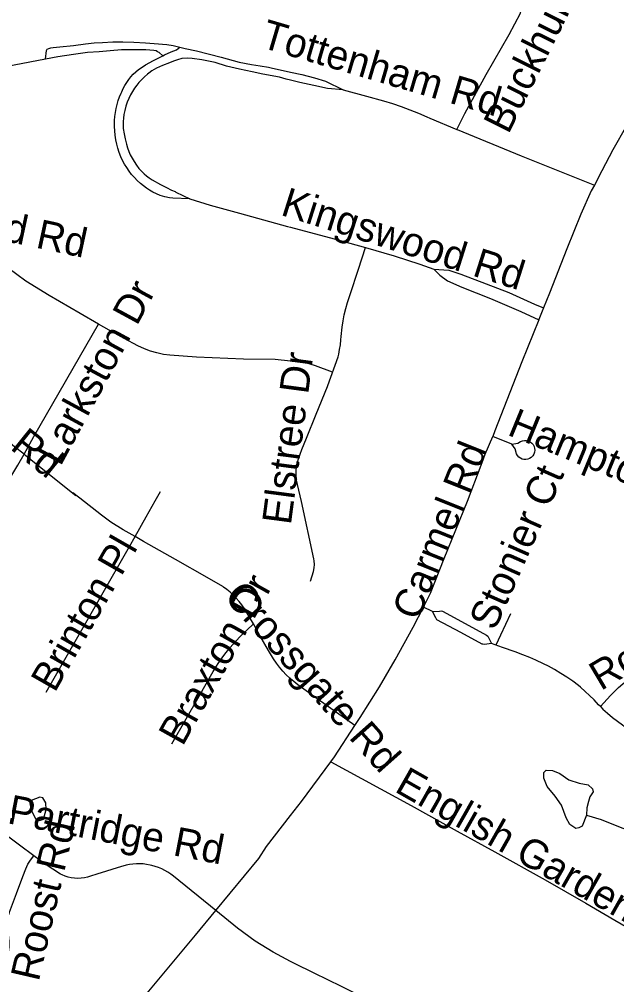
# Model space of a CAD drawing. Extents: x 1383679 to 1536984, y 460658 to 651027.
# Drawn here: x 1455189 to 1457140, y 503368 to 506523 of the extents above; entities that cross this region are included whole.
import ezdxf

# ---------------------------------------------------------------- set-up
doc = ezdxf.new("R2010")
doc.units = 0
for name, color, linetype in [('Exist Hydrographic Misc Water Feature', 7, 'Continuous'), ('Exist Road Non-System Type 51', 7, 'Continuous'), ('Exist Road Non-System Type 51 Label', 7, 'Continuous')]:
    doc.layers.add(name, color=color, linetype=linetype)

msp = doc.modelspace()

# ---------------------------------------------------------------- linework, layer by layer
at = {"layer": 'Exist Hydrographic Misc Water Feature'}
for points in [[(1457041.7, 503922.3), (1457027, 503886.5), (1457016.8, 503881), (1457006.8, 503878.7), (1456987, 503891.4), (1456975.4, 503913.8), (1456960.2, 503954.4), (1456938.6, 503984.3), (1456913.2, 504015.2), (1456901.8, 504043.3), (1456902, 504061.3), (1456910.2, 504068.6), (1456930.2, 504068.2), (1456954, 504057.9), (1456983.7, 504037.6), (1457017.5, 504027), (1457047.4, 504020.7), (1457061.2, 504008.1), (1457063, 503998.2), (1457052.6, 503982), (1457048.3, 503966.5), (1457042, 503946.1), (1457041.7, 503922.3)], [(1455227.7, 503969.5), (1455223.6, 503959.7), (1455231, 503931.7), (1455242.6, 503909.3), (1455254.5, 503904.9), (1455268.6, 503908.8), (1455277.2, 503940.6), (1455275.6, 503962.8), (1455265.8, 503978.6), (1455255.9, 503981.3), (1455227.7, 503969.5)], [(1457041.7, 503922.3), (1457089.3, 503907.4), (1457156.9, 503880.6), (1457220.6, 503858.8), (1457250.3, 503846.8), (1457308, 503829.2), (1457349.7, 503808.6), (1457397.4, 503793.7), (1457461.2, 503782.6), (1457547, 503771), (1457627.1, 503769.4), (1457687.2, 503772.3), (1457757.3, 503773.3), (1457805.3, 503772.4), (1457849.3, 503779.7), (1457891.5, 503788.7)]]:
    msp.add_lwpolyline(points, dxfattribs=at)
at = {"layer": 'Exist Road Non-System Type 51'}
for p, q in [((1455274.6, 506392.2), (1455119.9, 506362.5)), ((1456798.1, 505134), (1456735, 505159.8)), ((1456538, 504587.4), (1456509, 504601.4))]:
    msp.add_line(p, q, dxfattribs=at)
for points in [[(1456617.9, 506162.9), (1456644.2, 506214.7), (1456714.1, 506341.8), (1456788.9, 506473.1), (1456825.6, 506542.4), (1456826.4, 506544.7), (1456826.8, 506546.9), (1456826.8, 506549.2), (1456826.5, 506551.4), (1456825.7, 506553.6), (1456824.7, 506555.6), (1456824, 506556.3), (1456821.5, 506558.5), (1456794.7, 506573), (1456652.6, 506639), (1456473.2, 506721.1), (1456381.4, 506760.3), (1456362.1, 506767.2), (1456342.6, 506773.3), (1456322.9, 506778.7), (1456303, 506783.2), (1456283, 506786.9), (1456274.4, 506788.3)], [(1455274.6, 506392.2), (1455277.7, 506420.5), (1455280.5, 506425.5), (1455285.5, 506427.7), (1455291.7, 506428.9), (1455299.5, 506430), (1455321.7, 506432.2), (1455366.1, 506437.5), (1455405.2, 506442.8), (1455433.7, 506446), (1455461.2, 506447), (1455495, 506449.1), (1455526.7, 506449.1), (1455562.7, 506448.1), (1455600.7, 506446), (1455629.7, 506443.1), (1455671.4, 506439.9), (1455691.4, 506436.5), (1455712.9, 506431.8)], [(1455657.3, 506403.6), (1455645.6, 506413.6), (1455640.8, 506416.8), (1455636.1, 506419.2), (1455628.9, 506420.8), (1455602.6, 506422.4), (1455557.1, 506423.1), (1455522.8, 506422.4), (1455485.3, 506420), (1455450.2, 506416.8), (1455411.9, 506413.6), (1455365.6, 506408), (1455315.3, 506400), (1455274.6, 506392.2)], [(1455657.3, 506403.6), (1455663.2, 506406.6), (1455685, 506415.8), (1455702.3, 506423.3), (1455712.9, 506431.8)], [(1455712.9, 506431.8), (1455730.4, 506427), (1455767.5, 506419.3), (1455848.4, 506399.2), (1455906.9, 506382), (1455947.7, 506374.7), (1455975.3, 506370.8), (1456002.5, 506366.2), (1456011.1, 506364.5), (1456074.9, 506349.9), (1456075, 506349.9), (1456112.2, 506341.8), (1456153.1, 506330.8), (1456188.9, 506320.6), (1456247, 506292.6)], [(1455746.1, 505936), (1455690.9, 505938.5), (1455679.6, 505939.5), (1455663.9, 505942.2), (1455648.6, 505947), (1455636.9, 505952), (1455625.6, 505957.6), (1455614.7, 505963.9), (1455604.2, 505970.8), (1455594.2, 505978.4), (1455584.5, 505986.6), (1455574.5, 505995.8), (1455565, 506005.6), (1455556, 506015.9), (1455547.7, 506026.6), (1455540, 506037.8), (1455532.9, 506049.4), (1455526.5, 506061.4), (1455520.7, 506073.7), (1455515.6, 506087.2), (1455511.1, 506101), (1455507.4, 506115), (1455504.5, 506129.2), (1455502.3, 506143.5), (1455500.8, 506157.9), (1455500.2, 506172.5), (1455500.1, 506177.9), (1455500.2, 506191.4), (1455501.1, 506204.8), (1455502.8, 506218), (1455505.2, 506231.1), (1455508.3, 506244.1), (1455512.2, 506256.9), (1455516.8, 506269.4), (1455522.2, 506281.7), (1455523.9, 506285.3), (1455528.6, 506296.1), (1455533.9, 506306.3), (1455539.8, 506316.1), (1455546.4, 506325.5), (1455553.5, 506334.4), (1455561.3, 506342.8), (1455569.6, 506350.7), (1455578.4, 506358.1), (1455581, 506360.1), (1455601.4, 506373.9), (1455627, 506388.4), (1455657.3, 506403.6)], [(1456247, 506292.6), (1456195.7, 506296.7), (1456150.5, 506306.1), (1456105.6, 506316.3), (1456075, 506323.9), (1456060.9, 506327.3), (1456038.7, 506333.1), (1455984.4, 506343.5), (1455949.8, 506351.2), (1455908.4, 506359.2), (1455866, 506369.4), (1455828.4, 506380.9), (1455785.6, 506390.1), (1455754.1, 506395), (1455738.1, 506395.8), (1455719.9, 506394), (1455705.6, 506390.3), (1455692.9, 506386), (1455679.7, 506380.8), (1455656.8, 506371.4), (1455636.9, 506362.5), (1455622.3, 506354.2), (1455612.3, 506346.9), (1455608.2, 506343.8), (1455598.2, 506335.1), (1455588.7, 506325.9), (1455579.8, 506316), (1455573.2, 506307.8), (1455565.7, 506297.8), (1455558.6, 506286.9), (1455552.3, 506275.7), (1455546.7, 506264), (1455541.8, 506252.1), (1455537.2, 506238.6), (1455533.5, 506224.9), (1455530.5, 506211), (1455528.8, 506200), (1455527.9, 506188.8), (1455527.8, 506177.5), (1455528.6, 506166.3), (1455531.3, 506148.8), (1455534.7, 506131.6), (1455538.9, 506114.7), (1455542.3, 506102.7), (1455546.5, 506090.9), (1455551.5, 506079.4), (1455557.2, 506068.3), (1455563.7, 506057.5), (1455571.4, 506046.3), (1455579.8, 506035.6), (1455588.8, 506025.5), (1455596.4, 506017.8), (1455604.7, 506010.6), (1455613.4, 506004.1), (1455622.6, 505998.3), (1455650.3, 505982.8), (1455669.9, 505972.5), (1455685.9, 505964.6), (1455697.6, 505960), (1455700.2, 505957.4), (1455746.1, 505936)], [(1457312.1, 506382.4), (1457298, 506363.4), (1457263.5, 506314.2), (1457224.3, 506254), (1457172.2, 506174.2), (1457127.7, 506096.5), (1457091.5, 506027.7), (1457067.3, 505981.1)], [(1456247, 506292.6), (1456323.2, 506271.7), (1456378.7, 506256.5), (1456407.5, 506247.5), (1456436.1, 506237.6), (1456464.5, 506227), (1456492.6, 506215.7), (1456520.4, 506203.7), (1456529.9, 506199.4), (1456617.9, 506162.9)], [(1456617.9, 506162.9), (1456619.5, 506162.3), (1456828.2, 506077), (1456959, 506024.2), (1457067.3, 505981.1)], [(1457067.3, 505981.1), (1457057.1, 505961.6), (1457022.9, 505885.4), (1456977.7, 505772.4), (1456920.5, 505627.5), (1456901.3, 505579.9)], [(1455746.1, 505936), (1455812.5, 505915.4), (1455908.4, 505889.4), (1456064.6, 505846), (1456075, 505843.2), (1456217.7, 505805.3), (1456319.3, 505776.5)], [(1455447.5, 505526.9), (1455387.8, 505561.3), (1455286.2, 505620.6), (1455210.7, 505666.6), (1455151.7, 505710.6), (1455094.7, 505758.4), (1455055.9, 505785.2), (1455042, 505792.5), (1455027.2, 505797.8), (1455012, 505801.5), (1454996.4, 505803.4), (1454980.7, 505803.7), (1454965, 505802.6), (1454953.1, 505800.3), (1454942.3, 505798.7), (1454932.5, 505795.5), (1454918.5, 505789.6), (1454873.3, 505764), (1454833.7, 505735.5), (1454776.4, 505690.4), (1454732.4, 505647.9), (1454692.1, 505603.2), (1454667.3, 505577.7), (1454644.5, 505553.3)], [(1456139.6, 504686.7), (1456149.6, 504718.1), (1456152, 504729.7), (1456153, 504741.5), (1456152.3, 504753.3), (1456151.2, 504760), (1456110.2, 504947.3), (1456097.3, 505002.2), (1456094.3, 505016.7), (1456092.9, 505031.4), (1456093.1, 505046.2), (1456094.8, 505060.9), (1456096, 505066), (1456098.1, 505075.2), (1456098.1, 505075.3), (1456101.3, 505086), (1456111.5, 505116.5), (1456127, 505154.4), (1456158.6, 505232.1), (1456196, 505322.6), (1456197.1, 505325.6), (1456230.3, 505419.3), (1456232.2, 505428.2), (1456235.2, 505443.6), (1456237.5, 505459.3), (1456239.1, 505475), (1456239.8, 505486.2), (1456243.1, 505516.3), (1456246.4, 505536.9), (1456250.4, 505557.3), (1456255.3, 505577.5), (1456260.9, 505597.5), (1456267.3, 505617.1), (1456269.4, 505623), (1456296.6, 505706.5), (1456319.3, 505776.5)], [(1456319.3, 505776.5), (1456413.8, 505749.7), (1456497.1, 505723), (1456542.7, 505705.8)], [(1456542.7, 505705.8), (1456591.4, 505703.2), (1456631.2, 505689.8), (1456713.6, 505658.2), (1456787.8, 505629.7), (1456871.9, 505591.7), (1456901.3, 505579.9)], [(1456542.7, 505705.8), (1456562.2, 505686.7), (1456587.5, 505668), (1456634.5, 505646.9), (1456728.1, 505610.6), (1456827.3, 505567.4), (1456885.3, 505540.3)], [(1456901.3, 505579.9), (1456886, 505541.8), (1456885.3, 505540.3)], [(1455204.9, 505101.6), (1455173.8, 505126.1), (1455097.9, 505187.3), (1455028.2, 505237.3), (1454986.5, 505262.7), (1454915.9, 505303.4), (1454854.5, 505339.6), (1454808.8, 505373.9), (1454775.6, 505402.4), (1454744.4, 505433.2), (1454701.2, 505484), (1454644.5, 505553.3)], [(1456885.3, 505540.3), (1456830.7, 505403), (1456742.3, 505177.5), (1456735, 505159.8)], [(1455204.9, 505101.6), (1455236.3, 505159), (1455447.5, 505526.9)], [(1456212.4, 505369.1), (1456156.4, 505390.6), (1456139.1, 505396), (1456121.6, 505400.1), (1456104.1, 505402.9), (1456075, 505405.9), (1456024.7, 505410.7), (1455921, 505411.7), (1455767.4, 505419), (1455680.9, 505424.6), (1455659.5, 505427.7), (1455638.4, 505432.3), (1455617.7, 505438.4), (1455597.4, 505446), (1455575.9, 505456.1), (1455532, 505479.7), (1455482.5, 505506.8), (1455447.5, 505526.9)], [(1456509, 504601.4), (1456532.3, 504647.2), (1456577, 504760.4), (1456652.3, 504948.4), (1456697.2, 505066), (1456710.8, 505101.8), (1456735, 505159.8)], [(1456798.1, 505134), (1456816.9, 505137.6), (1456826.3, 505142.8), (1456832.4, 505145.3), (1456838.9, 505146.5), (1456845.4, 505146.3), (1456851.8, 505144.8), (1456857.8, 505141.9), (1456863, 505137.9), (1456867.2, 505132.9), (1456870.3, 505127.1), (1456872.1, 505120.7), (1456872.6, 505114.2), (1456871.6, 505107.7), (1456869.3, 505101.5), (1456865.8, 505095.9), (1456861.2, 505091.2), (1456855.7, 505087.6), (1456849.6, 505085.2), (1456843.1, 505084.2), (1456836.7, 505084.5), (1456831.5, 505085.8), (1456825.6, 505088.4), (1456820.3, 505092.3), (1456815.9, 505097.2), (1456812.7, 505102.9), (1456808.3, 505118.6), (1456798.1, 505134)], [(1454965.2, 504686.6), (1455009.7, 504764.5), (1455133.4, 504980.8), (1455183.8, 505066), (1455204.9, 505101.6)], [(1455204.9, 505101.6), (1455227, 505084.3), (1455250, 505066), (1455374.2, 504967)], [(1455567, 504832.5), (1455527.8, 504854.9), (1455487.7, 504879.4), (1455457.7, 504901.9), (1455386.3, 504958.2), (1455364, 504975.3)], [(1455567, 504832.5), (1455603.6, 504897), (1455633.1, 504949.3), (1455650.4, 504979.4)], [(1455276.8, 504324.1), (1455454.2, 504634.8), (1455548.7, 504800.1), (1455567, 504832.5)], [(1455953.5, 504547.2), (1455950.4, 504552.6), (1455923.2, 504598.5), (1455915.3, 504609.7), (1455906.8, 504620.6), (1455897.7, 504631), (1455888.1, 504641), (1455877.9, 504650.3), (1455867.2, 504659.2), (1455856, 504667.5), (1455854.2, 504668.7), (1455802.3, 504698.7), (1455698.9, 504757.4), (1455594.7, 504816.7), (1455567, 504832.5)], [(1456285, 504215.2), (1456302.3, 504241.7), (1456365.4, 504341), (1456416.6, 504429.3), (1456475.7, 504536.1), (1456509, 504601.4)], [(1456538, 504587.4), (1456561.7, 504589), (1456567.1, 504589.2), (1456571, 504588.3), (1456645.7, 504547.8), (1456715.2, 504510.1), (1456719.1, 504506.7), (1456731.7, 504483.3)], [(1456731.7, 504483.3), (1456708.2, 504480.1), (1456703, 504480.4), (1456700.3, 504481.2), (1456630.7, 504518.4), (1456553, 504560.8), (1456549.6, 504566.6), (1456538, 504587.4)], [(1456746.7, 504478.3), (1456761.8, 504511.6), (1456794.2, 504580.6)], [(1455687.1, 504155), (1455776.2, 504310.8), (1455821.9, 504391), (1455838.9, 504417.8), (1455857.1, 504443.7), (1455876.7, 504468.8), (1455877, 504469.2), (1455909.8, 504504.3), (1455953.5, 504547.2)], [(1456285, 504215.2), (1456164.9, 504300.4), (1456098.5, 504348.3), (1456085.5, 504358.5), (1456075, 504367.8), (1456073.1, 504369.5), (1456061.1, 504381), (1456049.8, 504393.1), (1456039.1, 504405.8), (1456029, 504419), (1456019.6, 504432.7), (1456002.7, 504460.4), (1455974.9, 504509.2), (1455953.5, 504547.2)], [(1457086.7, 504277.2), (1457080.7, 504283.1), (1457066.3, 504298.4), (1457021.8, 504339.8), (1457015.4, 504345.8), (1456996.6, 504359.7), (1456977.3, 504373), (1456957.6, 504385.5), (1456937.4, 504397.5), (1456916.8, 504408.7), (1456900.6, 504416.8), (1456876.1, 504428.5), (1456856.1, 504437.1), (1456833.4, 504445.8), (1456808.4, 504455.9), (1456766.9, 504469.9), (1456731.7, 504483.3)], [(1457086.7, 504277.2), (1457119.5, 504313), (1457132.5, 504326.4), (1457146, 504339.2), (1457160, 504351.5), (1457174.6, 504363.1), (1457189.6, 504374.1), (1457205.1, 504384.5), (1457216, 504391.1), (1457227.2, 504397), (1457238.9, 504402.2), (1457257.8, 504409.2), (1457277.1, 504415.5), (1457296.5, 504421), (1457305.8, 504423.4), (1457345.7, 504430.7), (1457368.9, 504435.4)], [(1457086.7, 504277.2), (1457095.3, 504268.7), (1457110.5, 504254.9), (1457126.1, 504241.6), (1457142.2, 504229), (1457158.9, 504216.9), (1457163.9, 504213.4), (1457189.8, 504197.5), (1457216.3, 504182.3), (1457243.1, 504167.6), (1457270.4, 504153.7), (1457298, 504140.5), (1457307.5, 504136.1), (1457405.6, 504087.7), (1457442.4, 504069.5), (1457542.7, 504021.6), (1457671.5, 503966.5), (1457769.2, 503927.4), (1457821.4, 503907.1)], [(1456206, 504096.5), (1456218.1, 504113.2), (1456285, 504215.2)], [(1455830.8, 503610.1), (1455971.2, 503780.2), (1455996.7, 503819.9), (1456075, 503920.5), (1456110.7, 503966.3), (1456206, 504096.5)], [(1456206, 504096.5), (1456469.3, 503953.5), (1456619.3, 503869.8), (1456741.6, 503802), (1456906.4, 503710.4), (1457038.9, 503634.7), (1457134, 503579.2), (1457289.9, 503488.2)], [(1455236.5, 503789.1), (1455189.8, 503823.8), (1455154.7, 503849.8), (1455141.5, 503859.5), (1455128.2, 503868.3), (1455114.4, 503876.5), (1455100.3, 503884.1), (1455085.8, 503890.9), (1455071, 503897.1), (1455056, 503902.6), (1455040, 503907.5), (1455022.4, 503911.4), (1455004.3, 503914.6), (1454986.2, 503917.1), (1454968, 503918.8), (1454949.6, 503919.7), (1454937.9, 503920), (1454927.1, 503920)], [(1455127.4, 503389), (1455153.8, 503474.3), (1455155.7, 503490.9), (1455155.9, 503507.2), (1455154.4, 503523.3), (1455151.2, 503539), (1455149.8, 503544.1), (1455148.3, 503556), (1455148.3, 503568.3), (1455149.7, 503580.5), (1455152.4, 503592.4), (1455156.7, 503604.3), (1455156.9, 503604.7), (1455180, 503666.4), (1455200.5, 503721.7), (1455210.2, 503746.9), (1455217, 503761.7), (1455225.2, 503774.5), (1455236.5, 503789.1)], [(1455830.8, 503610.1), (1455692.9, 503722.3), (1455683.7, 503729.3), (1455674.3, 503735.7), (1455664.6, 503741.4), (1455654.4, 503746.4), (1455644, 503750.8), (1455633.3, 503754.5), (1455622.3, 503757.6), (1455616, 503758.9), (1455604.8, 503761.1), (1455593.7, 503762.5), (1455582.5, 503763.2), (1455571.4, 503763.2), (1455560.2, 503762.4), (1455549.1, 503760.9), (1455538.2, 503758.7), (1455527.3, 503755.7), (1455523, 503754.3), (1455442.4, 503729), (1455421.9, 503722.3), (1455412, 503719.4), (1455401.5, 503717.3), (1455390.9, 503716), (1455380.2, 503715.6), (1455369.5, 503716.1), (1455358.9, 503717.5), (1455348.5, 503719.7), (1455338.3, 503722.8), (1455328.5, 503726.6), (1455323.2, 503729), (1455273, 503762), (1455236.5, 503789.1)], [(1455519.8, 503235.6), (1455764.8, 503530.1), (1455830.8, 503610.1)], [(1456896.6, 503003.6), (1456890.1, 503006.8), (1456846.7, 503033.3), (1456810.3, 503055.4), (1456724.4, 503109.5), (1456646.4, 503157.5), (1456587.5, 503191.4), (1456558.9, 503205.5), (1456515.1, 503227.8), (1456424.7, 503272.5), (1456337.7, 503314.6), (1456241, 503362.2), (1456152.1, 503406.1), (1456087.3, 503437.7), (1456075, 503444.3), (1456017.8, 503474.6), (1455959.4, 503510.6), (1455901.9, 503553.1), (1455830.8, 503610.1)]]:
    msp.add_lwpolyline(points, dxfattribs=at)

# ---------------------------------------------------------------- texts
at = {"layer": 'Exist Road Non-System Type 51 Label'}
for s, rotation, p in [('Buckhurst Dr', 63.435, (1456785.9, 506144.2)), ('Tottenham Rd', 343.5603, (1455973.4, 506432.3)), ('Oldfield Rd', 347.9302, (1454784, 505874.4)), ('Kingswood Rd', 342.4295, (1456039.1, 505884.3)), ('Larkston Dr', 61.477, (1455323.2, 505059.2)), ('Crossgate Rd', 321.2038, (1454677.2, 505504.9)), ('Elstree Dr', 82.4669, (1456075.8, 504868.2)), ('Hampton Manor Dr', 337.6716, (1456779.3, 505165.9)), ('Carmel Rd', 68.1104, (1456492.2, 504554.2)), ('Stonier Ct', 66.1941, (1456741.9, 504521.5)), ('Brinton Pl', 60.2552, (1455304.7, 504319.7)), ('Braxton Dr', 60.7444, (1455722.2, 504144.3)), ('Royden Pl', 30.7004, (1457088, 504327.1)), ('Crossgate Rd', 311.6338, (1455854.3, 504634.3)), ('English Garden Dr', 330.4227, (1456411.1, 504000.9)), ('Wild Partridge Rd', 349.0429, (1454869.8, 503949.9)), ('Roost Rd', 76.9146, (1455252.3, 503375.8))]:
    msp.add_text(s, height=95, rotation=rotation, dxfattribs=at).set_placement(p)

doc.saveas('drawing.dxf')
